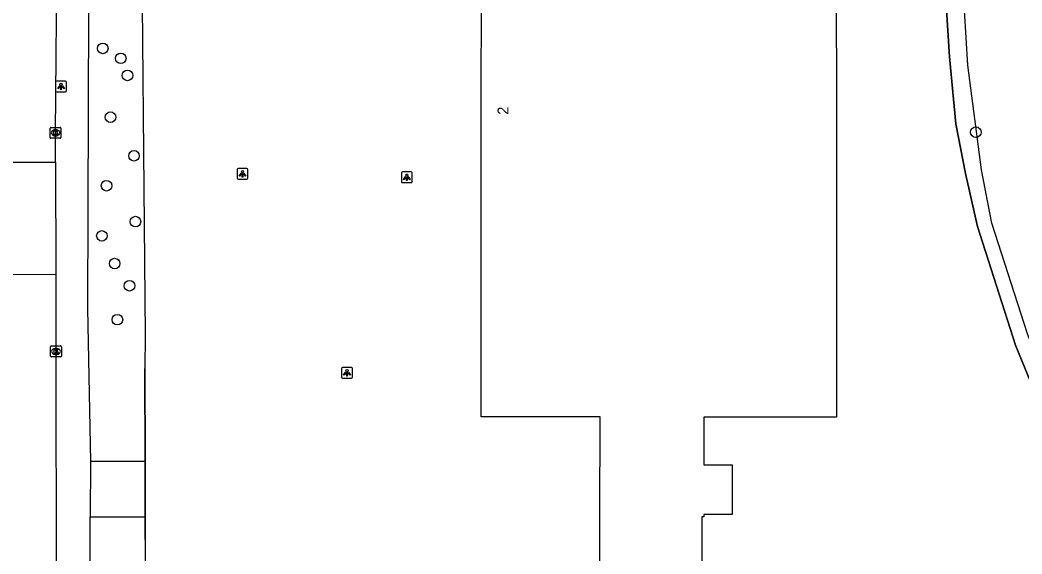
# Model space of a CAD drawing. Extents: x 160732 to 162105, y 387428 to 388479.
# Drawn here: x 161853.2 to 161945.7, y 388279.7 to 388329 of the extents above; entities that cross this region are included whole.
import ezdxf

# ---------------------------------------------------------------- set-up
doc = ezdxf.new("R2010")
doc.units = 0
for name, color, linetype in [('IMGEO_Boom', 7, 'Continuous'), ('IMGEO_Gemengd_bos', 7, 'Continuous'), ('IMGEO_Groenvoorziening', 7, 'Continuous'), ('IMGEO_Hek', 7, 'Continuous'), ('IMGEO_Inrit_open', 7, 'Continuous'), ('IMGEO_Kolk', 7, 'Continuous'), ('IMGEO_Lichtpunt', 7, 'Continuous'), ('IMGEO_Pand', 7, 'Continuous'), ('IMGEO_Pand_nummerreeks', 7, 'Continuous'), ('IMGEO_Rijbaan_lokaal_gesloten', 7, 'Continuous'), ('IMGEO_Rijbaan_lokaal_open', 7, 'Continuous'), ('IMGEO_Voetpad_open', 7, 'Continuous')]:
    doc.layers.add(name, color=color, linetype=linetype)

msp = doc.modelspace()

# ---------------------------------------------------------------- linework, layer by layer
at = {"layer": 'IMGEO_Boom'}
for centre in [(161860.84, 388326.354), (161862.503, 388325.433), (161863.125, 388323.858), (161861.556, 388319.999), (161941.479, 388318.612), (161863.727, 388316.437), (161861.191, 388313.67), (161863.858, 388310.356), (161860.758, 388309.036), (161861.935, 388306.483), (161863.31, 388304.434), (161862.19, 388301.299)]:
    msp.add_circle(centre, 0.489, dxfattribs=at)
at = {"layer": 'IMGEO_Gemengd_bos'}
for points in [[(161984.458, 388247.745), (161981.577, 388250), (161976.81, 388254.182), (161968.197, 388262.741), (161959.96, 388271.989), (161957.052, 388275.884), (161954.731, 388279.426), (161949.967, 388287.616), (161948.732, 388290.149), (161945.146, 388298.931), (161941.647, 388309.911), (161940.511, 388314.808), (161939.644, 388319.401), (161939.033, 388325.572), (161938.298, 388337.268), (161937.257, 388360.112), (161936.939, 388367.077), (161936.204, 388379.438)], [(161957.259, 388295.42), (161949.69, 388291.962), (161947.741, 388296.147), (161946.252, 388299.983), (161942.95, 388310.223), (161941.999, 388315.13), (161940.747, 388324.794), (161939.209, 388350.082), (161938.479, 388366.676), (161938.609, 388375.213), (161937.868, 388379.77)]]:
    msp.add_lwpolyline(points, dxfattribs=at)
at = {"layer": 'IMGEO_Groenvoorziening'}
for points in [[(161864.353, 388343.974), (161864.751, 388299.872), (161864.728, 388296.783), (161864.745, 388288.198)], [(161864.756, 388283.089), (161864.76, 388280.997), (161864.758, 388277.858), (161864.656, 388277.857), (161864.769, 388240.347)]]:
    msp.add_lwpolyline(points, dxfattribs=at)
at = {"layer": 'IMGEO_Hek'}
for points in [[(161937.257, 388360.112), (161938.298, 388337.268), (161939.033, 388325.572), (161939.644, 388319.401), (161940.511, 388314.808), (161941.647, 388309.911), (161945.146, 388298.931), (161948.732, 388290.149), (161949.967, 388287.616), (161954.731, 388279.426), (161957.052, 388275.884), (161959.96, 388271.989), (161968.197, 388262.741), (161976.81, 388254.182), (161981.577, 388250), (161997.585, 388237.474), (162000, 388235.585), (162012.967, 388225.713), (162020.598, 388220.164), (162027.938, 388214.475)], [(161864.353, 388343.974), (161864.751, 388299.872)], [(161864.76, 388280.997), (161864.756, 388283.089), (161864.745, 388288.198), (161864.728, 388296.783)]]:
    msp.add_lwpolyline(points, dxfattribs=at)
at = {"layer": 'IMGEO_Inrit_open'}
for points in [[(161864.745, 388288.198), (161859.72, 388288.188)], [(161864.745, 388288.198), (161864.756, 388283.089)], [(161859.684, 388283.078), (161864.756, 388283.089)]]:
    msp.add_lwpolyline(points, dxfattribs=at)
at = {"layer": 'IMGEO_Kolk'}
for p, q in [((161855.977, 388318.129), (161855.977, 388318.981)), ((161856.052, 388319.055), (161856.904, 388319.055)), ((161856.465, 388318.835), (161856.49, 388318.835)), ((161856.978, 388318.981), (161856.978, 388318.129)), ((161856.904, 388318.055), (161856.052, 388318.055)), ((161856.488, 388318.275), (161856.463, 388318.275)), ((161856.018, 388297.943), (161856.018, 388298.795)), ((161856.093, 388298.869), (161856.945, 388298.869)), ((161856.506, 388298.649), (161856.531, 388298.649)), ((161857.019, 388298.795), (161857.019, 388297.943)), ((161856.945, 388297.869), (161856.093, 388297.869)), ((161856.529, 388298.089), (161856.504, 388298.089))]:
    msp.add_line(p, q, dxfattribs=at)
for points in [[(161855.977, 388318.129), (161855.977, 388318.981)], [(161856.052, 388319.055), (161856.904, 388319.055)], [(161856.978, 388318.981), (161856.978, 388318.129)], [(161856.904, 388318.055), (161856.052, 388318.055)], [(161856.298, 388318.755), (161856.421, 388318.755), (161856.421, 388318.604), (161856.551, 388318.755), (161856.715, 388318.755), (161856.569, 388318.604), (161856.722, 388318.355), (161856.57, 388318.355), (161856.485, 388318.519), (161856.421, 388318.452), (161856.421, 388318.355), (161856.298, 388318.355), (161856.298, 388318.755)], [(161856.018, 388297.943), (161856.018, 388298.795)], [(161856.093, 388298.869), (161856.945, 388298.869)], [(161856.339, 388298.569), (161856.462, 388298.569), (161856.462, 388298.418), (161856.592, 388298.569), (161856.756, 388298.569), (161856.61, 388298.418), (161856.763, 388298.169), (161856.611, 388298.169), (161856.526, 388298.333), (161856.462, 388298.266), (161856.462, 388298.169), (161856.339, 388298.169), (161856.339, 388298.569)], [(161857.019, 388298.795), (161857.019, 388297.943)], [(161856.945, 388297.869), (161856.093, 388297.869)]]:
    msp.add_lwpolyline(points, dxfattribs=at)
for centre, start, end in [((161856.054, 388318.979), 91.55205, 178.44795), ((161856.054, 388318.979), 91.55205, 178.44795), ((161856.902, 388318.979), 1.55205, 88.44795), ((161856.902, 388318.979), 1.55205, 88.44795), ((161856.054, 388318.131), 181.55205, 268.44795), ((161856.054, 388318.131), 181.55205, 268.44795), ((161856.902, 388318.131), 271.55205, 358.44795), ((161856.902, 388318.131), 271.55205, 358.44795), ((161856.095, 388298.793), 91.55205, 178.44795), ((161856.095, 388298.793), 91.55205, 178.44795), ((161856.943, 388298.793), 1.55205, 88.44795), ((161856.943, 388298.793), 1.55205, 88.44795), ((161856.095, 388297.945), 181.55205, 268.44795), ((161856.095, 388297.945), 181.55205, 268.44795), ((161856.943, 388297.945), 271.55205, 358.44795), ((161856.943, 388297.945), 271.55205, 358.44795)]:
    msp.add_arc(centre, 0.0765, start, end, dxfattribs=at)
for centre, major_axis, ratio, start_param, end_param in [((161856.464, 388318.555), (-0.387, 0.002), 0.722429, 4.712389, 7.853982), ((161856.489, 388318.555), (-0.39, 0.002), 0.717154, 1.570796, 4.712389), ((161856.505, 388298.369), (-0.387, 0.002), 0.722429, 4.712389, 7.853982), ((161856.53, 388298.369), (-0.39, 0.002), 0.717154, 1.570796, 4.712389)]:
    msp.add_ellipse(centre, major_axis=major_axis, ratio=ratio, start_param=start_param, end_param=end_param, dxfattribs=at)
at = {"layer": 'IMGEO_Lichtpunt'}
for p, q in [((161856.488, 388323.235), (161856.488, 388322.428)), ((161856.488, 388323.235), (161856.488, 388322.428)), ((161857.39, 388323.33), (161856.582, 388323.33)), ((161857.39, 388323.33), (161856.582, 388323.33)), ((161857.484, 388322.428), (161857.484, 388323.235)), ((161857.484, 388322.428), (161857.484, 388323.235)), ((161856.582, 388322.334), (161857.39, 388322.334)), ((161856.582, 388322.334), (161857.39, 388322.334)), ((161873.248, 388315.166), (161873.248, 388314.359)), ((161873.248, 388315.166), (161873.248, 388314.359)), ((161874.15, 388315.261), (161873.342, 388315.261)), ((161874.15, 388315.261), (161873.342, 388315.261)), ((161874.244, 388314.359), (161874.244, 388315.166)), ((161874.244, 388314.359), (161874.244, 388315.166)), ((161873.342, 388314.265), (161874.15, 388314.265)), ((161873.342, 388314.265), (161874.15, 388314.265)), ((161888.422, 388314.855), (161888.422, 388314.048)), ((161888.422, 388314.855), (161888.422, 388314.048)), ((161889.324, 388314.95), (161888.516, 388314.95)), ((161889.324, 388314.95), (161888.516, 388314.95)), ((161889.418, 388314.048), (161889.418, 388314.855)), ((161889.418, 388314.048), (161889.418, 388314.855)), ((161888.516, 388313.954), (161889.324, 388313.954)), ((161888.516, 388313.954), (161889.324, 388313.954)), ((161882.897, 388296.798), (161882.897, 388295.991)), ((161882.897, 388296.798), (161882.897, 388295.991)), ((161883.799, 388296.893), (161882.991, 388296.893)), ((161883.799, 388296.893), (161882.991, 388296.893)), ((161883.893, 388295.991), (161883.893, 388296.798)), ((161883.893, 388295.991), (161883.893, 388296.798)), ((161882.991, 388295.897), (161883.799, 388295.897)), ((161882.991, 388295.897), (161883.799, 388295.897))]:
    msp.add_line(p, q, dxfattribs=at)
for points in [[(161856.862, 388322.899), (161856.901, 388322.871), (161856.713, 388322.609), (161856.675, 388322.636), (161856.862, 388322.899)], [(161856.964, 388322.851), (161857.011, 388322.851), (161857.011, 388322.529), (161856.964, 388322.529), (161856.964, 388322.851)], [(161857.074, 388322.871), (161857.112, 388322.898), (161857.299, 388322.636), (161857.26, 388322.608), (161857.074, 388322.871)], [(161873.622, 388314.83), (161873.661, 388314.802), (161873.473, 388314.54), (161873.435, 388314.567), (161873.622, 388314.83)], [(161873.724, 388314.782), (161873.771, 388314.782), (161873.771, 388314.46), (161873.724, 388314.46), (161873.724, 388314.782)], [(161873.834, 388314.802), (161873.872, 388314.829), (161874.059, 388314.567), (161874.02, 388314.539), (161873.834, 388314.802)], [(161888.796, 388314.519), (161888.835, 388314.491), (161888.647, 388314.229), (161888.609, 388314.256), (161888.796, 388314.519)], [(161888.898, 388314.471), (161888.945, 388314.471), (161888.945, 388314.149), (161888.898, 388314.149), (161888.898, 388314.471)], [(161889.008, 388314.491), (161889.046, 388314.518), (161889.233, 388314.256), (161889.194, 388314.228), (161889.008, 388314.491)], [(161883.271, 388296.462), (161883.31, 388296.434), (161883.122, 388296.172), (161883.084, 388296.199), (161883.271, 388296.462)], [(161883.373, 388296.414), (161883.42, 388296.414), (161883.42, 388296.092), (161883.373, 388296.092), (161883.373, 388296.414)], [(161883.483, 388296.434), (161883.521, 388296.461), (161883.708, 388296.199), (161883.669, 388296.171), (161883.483, 388296.434)]]:
    msp.add_lwpolyline(points, dxfattribs=at)
for centre in [(161856.987, 388323.033), (161873.747, 388314.964), (161888.921, 388314.653), (161883.396, 388296.596)]:
    msp.add_circle(centre, 0.0994, dxfattribs=at)
for centre, start, end in [((161856.582, 388323.235), 90, 180), ((161856.582, 388323.235), 90, 180), ((161857.39, 388323.235), 0, 90), ((161857.39, 388323.235), 0, 90), ((161856.582, 388322.428), 180, 270), ((161856.582, 388322.428), 180, 270), ((161857.39, 388322.428), 270, 0), ((161857.39, 388322.428), 270, 360), ((161873.342, 388315.166), 90, 180), ((161873.342, 388315.166), 90, 180), ((161874.15, 388315.166), 0, 90), ((161874.15, 388315.166), 0, 90), ((161873.342, 388314.359), 180, 270), ((161873.342, 388314.359), 180, 270), ((161874.15, 388314.359), 270, 0), ((161874.15, 388314.359), 270, 360), ((161888.516, 388314.855), 90, 180), ((161888.516, 388314.855), 90, 180), ((161889.324, 388314.855), 0, 90), ((161889.324, 388314.855), 0, 90), ((161888.516, 388314.048), 180, 270), ((161888.516, 388314.048), 180, 270), ((161889.324, 388314.048), 270, 0), ((161889.324, 388314.048), 270, 360), ((161882.991, 388296.798), 90, 180), ((161882.991, 388296.798), 90, 180), ((161883.799, 388296.798), 0, 90), ((161883.799, 388296.798), 0, 90), ((161882.991, 388295.991), 180, 270), ((161882.991, 388295.991), 180, 270), ((161883.799, 388295.991), 270, 0), ((161883.799, 388295.991), 270, 360)]:
    msp.add_arc(centre, 0.0946, start, end, dxfattribs=at)
at = {"layer": 'IMGEO_Pand'}
msp.add_lwpolyline([(161916.367, 388292.285), (161916.37, 388287.888), (161918.97, 388287.889), (161918.972, 388283.313), (161916.372, 388283.312), (161916.372, 388283.102), (161916.166, 388283.102), (161916.163, 388278.65), (161925.794, 388278.663), (161925.793, 388224.84), (161916.126, 388224.847), (161876.452, 388224.875), (161876.476, 388278.916), (161906.753, 388278.911), (161906.758, 388283.052), (161906.769, 388292.317), (161895.791, 388292.33), (161895.815, 388360.514), (161928.587, 388360.52), (161928.611, 388292.292), (161916.367, 388292.285)], dxfattribs=at)
at = {"layer": 'IMGEO_Rijbaan_lokaal_gesloten'}
for points in [[(161856.483, 388315.832), (161856.477, 388318.555), (161856.627, 388336.2)], [(161856.504, 388305.478), (161856.518, 388298.369), (161856.539, 388276.884), (161856.585, 388256.867), (161856.592, 388254.372)]]:
    msp.add_lwpolyline(points, dxfattribs=at)
at = {"layer": 'IMGEO_Rijbaan_lokaal_open'}
for points in [[(161848.434, 388315.861), (161856.483, 388315.832)], [(161856.483, 388315.832), (161856.504, 388305.478)], [(161848.481, 388305.492), (161856.504, 388305.478)]]:
    msp.add_lwpolyline(points, dxfattribs=at)
at = {"layer": 'IMGEO_Voetpad_open'}
for points in [[(161860.3, 388342.487), (161859.945, 388339.565), (161859.796, 388337.963), (161859.631, 388336.239), (161859.52, 388330.008), (161859.43, 388302.342), (161859.72, 388288.188)], [(161859.72, 388288.188), (161859.684, 388283.078)], [(161861.667, 388240.34), (161859.672, 388242.615), (161859.602, 388250), (161859.684, 388283.078)]]:
    msp.add_lwpolyline(points, dxfattribs=at)

# ---------------------------------------------------------------- texts
at = {"layer": 'IMGEO_Pand_nummerreeks'}
msp.add_text('2', height=1, rotation=89.97729, dxfattribs=at).set_placement((161898.301, 388320.233))

doc.saveas('drawing.dxf')
